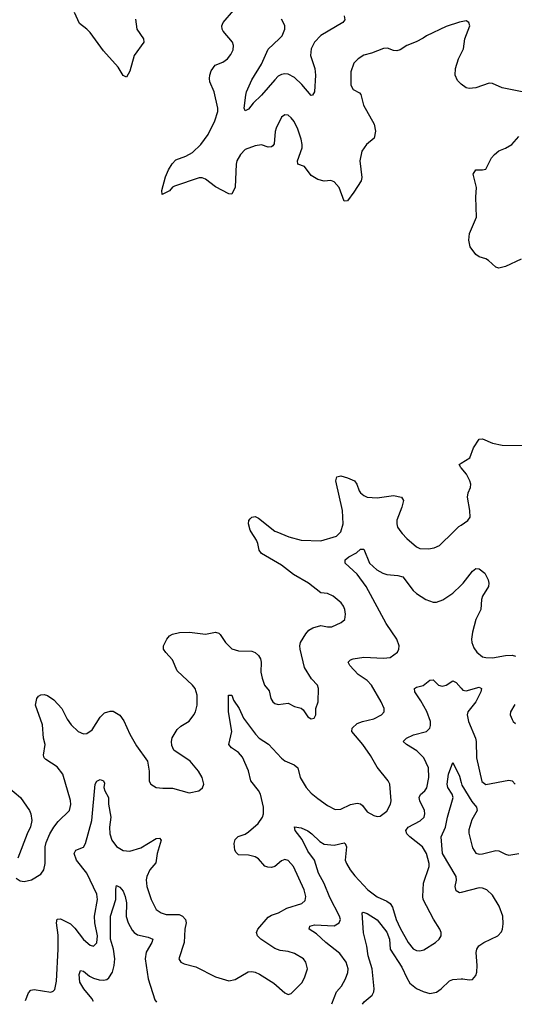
# Model space of a CAD drawing. Header units: inches. Extents: x 1843162 to 1959474, y 907081 to 1016326.
# Tile 342 of 656: x 1947322 to 1950323, y 907135 to 913107. Entities that reach past the tile are written whole.
import ezdxf

# ---------------------------------------------------------------- set-up
doc = ezdxf.new("R2010")
doc.units = ezdxf.units.IN
doc.header["$MEASUREMENT"] = 0
for name, color, linetype in [('B9940', 7, 'Continuous'), ('B9941', 7, 'Continuous'), ('B9950', 7, 'Continuous'), ('B9951', 7, 'Continuous')]:
    doc.layers.add(name, color=color, linetype=linetype)

msp = doc.modelspace()

# ---------------------------------------------------------------- linework, layer by layer
at = {"layer": 'B9940', "color": 5}
for points, elevation in [([(1947299.6, 907899.6), (1947324, 907884), (1947350, 907880.7), (1947394, 907890), (1947450, 907924), (1947469.3, 907950), (1947475.6, 907990), (1947475.8, 908090), (1947483.1, 908116.9), (1947505.6, 908170), (1947529.6, 908210), (1947555.8, 908244.2), (1947623.6, 908310), (1947632.2, 908347.8), (1947629.6, 908370.4), (1947584.4, 908530), (1947550, 908575.4), (1947480.3, 908620.3), (1947471.3, 908630), (1947466.1, 908646.1), (1947476.8, 908710), (1947467, 908750), (1947459.8, 908830), (1947416.9, 908950), (1947425.1, 908990), (1947436.3, 909003.7), (1947450, 909012.4), (1947470, 909014.6), (1947490, 909008.9), (1947530, 908982.3), (1947578, 908930), (1947610, 908865.3), (1947634.7, 908830), (1947677.4, 908790), (1947710, 908775.5), (1947730, 908778), (1947760.7, 908799.3), (1947810, 908876.4), (1947836.5, 908903.5), (1947870, 908913.7), (1947890, 908912.2), (1947929, 908889), (1947953.6, 908853.6), (1947990, 908774), (1948030, 908702.8), (1948097.3, 908610), (1948108, 908550), (1948108, 908488), (1948118, 908470), (1948150.7, 908450.7), (1948190, 908446), (1948250, 908446.7), (1948350, 908418), (1948408, 908430), (1948431.9, 908448.1), (1948439.3, 908470), (1948429.3, 908510), (1948406.6, 908550), (1948357, 908610), (1948257, 908677), (1948244.5, 908704.5), (1948243.7, 908730), (1948247.9, 908752.1), (1948277.5, 908802.5), (1948298.7, 908821.3), (1948350, 908852.2), (1948377.7, 908890), (1948388.3, 908910), (1948399.7, 908950), (1948398, 909010), (1948386.3, 909050), (1948370, 909071.5), (1948278.4, 909158.4), (1948250, 909225.1), (1948207.9, 909267.9), (1948194.7, 909290), (1948194.3, 909310), (1948214.5, 909350), (1948229.9, 909370.1), (1948250, 909381), (1948290.9, 909390.9), (1948351.5, 909391.5), (1948450, 909380.3), (1948510, 909391.7), (1948530, 909385.3), (1948537.8, 909377.8), (1948570, 909328.7), (1948610, 909291.7), (1948650, 909279.1), (1948730, 909276.2), (1948750, 909268.2), (1948771.3, 909251.3), (1948782.3, 909230), (1948787.3, 909210), (1948784.2, 909150), (1948792.5, 909112.5), (1948806.4, 909070), (1948836.2, 909036.2), (1948844.8, 908990), (1948858, 908970), (1948870, 908959), (1948890, 908953), (1948950, 908962), (1948990, 908940.7), (1949030.6, 908930.6), (1949042, 908922), (1949070, 908878.8), (1949090, 908867.3), (1949108.9, 908871.1), (1949119, 908890), (1949119, 908930), (1949133.2, 908970), (1949135.1, 909050), (1949129.3, 909070), (1949093.2, 909110), (1949050, 909178), (1949023.7, 909290), (1949020.9, 909310), (1949026, 909330), (1949057.5, 909382.5), (1949076.2, 909403.8), (1949101.1, 909418.9), (1949150, 909433.1), (1949190, 909424.7), (1949215.2, 909424.8), (1949273.2, 909450), (1949295.1, 909470), (1949299.6, 909500.4), (1949295.6, 909530), (1949287.3, 909550), (1949271.8, 909570), (1949223.7, 909610), (1949190, 909626.3), (1949149.8, 909629.8), (1949074, 909690), (1948982.7, 909742.7), (1948910, 909799.3), (1948789.7, 909870), (1948775.1, 909890), (1948767.4, 909930), (1948758.5, 909950), (1948726.8, 910000)], 680), ([(1948881.1, 910000), (1948954, 909970), (1949030, 909950.2), (1949150, 909946.7), (1949245.1, 909974.9), (1949269.5, 910000)], 680), ([(1949634.9, 910000), (1949641.6, 909990), (1949670, 909959.3), (1949730, 909910.4), (1949750, 909900.3), (1949802.7, 909897.3), (1949836.9, 909903.1), (1949870, 909918), (1949953.7, 910000)], 680), ([(1947357.6, 907157.4), (1947375.8, 907204.2), (1947390, 907220.3), (1947410, 907224.4), (1947510, 907208.5), (1947525.6, 907214.4), (1947535.2, 907224.8), (1947545.3, 907274.7), (1947554.9, 907470), (1947555, 907555), (1947545.6, 907630), (1947550, 907652.4), (1947570, 907654), (1947630, 907623.2), (1947656.4, 907596.4), (1947710, 907527.2), (1947750, 907494), (1947770, 907488.7), (1947790, 907507.3), (1947793.7, 907550), (1947777.7, 907630), (1947775, 907670), (1947793.9, 907770), (1947790, 907803.7), (1947730.3, 907930.3), (1947667.5, 908010), (1947652.8, 908050), (1947661.6, 908070), (1947710, 908088.1), (1947721.6, 908110), (1947760.2, 908250), (1947779.8, 908470), (1947790, 908488.5), (1947810, 908498.7), (1947830.4, 908490), (1947835.8, 908475.8), (1947833.4, 908450), (1947838.5, 908430), (1947861, 908390), (1947861.5, 908350), (1947874.6, 908270), (1947867, 908210), (1947869.1, 908169.1), (1947880.8, 908130), (1947910, 908092.1), (1947950, 908067.8), (1947990, 908064.1), (1948056.5, 908083.5), (1948150, 908140.2), (1948170, 908143.8), (1948181.3, 908130), (1948155.5, 908050), (1948147.1, 907992.9), (1948111.3, 907950), (1948093, 907910), (1948090.2, 907889.8), (1948094.2, 907850), (1948119.3, 907770), (1948150.3, 907710), (1948180.4, 907690), (1948210, 907679), (1948290, 907679.8), (1948310, 907670.1), (1948327.1, 907650), (1948332, 907630), (1948323.8, 907590), (1948320.2, 907510), (1948288.5, 907410), (1948298.8, 907390), (1948320.3, 907380.3), (1948390, 907362.4), (1948510, 907300.9), (1948590, 907278.3), (1948630, 907285.3), (1948708.9, 907331.1), (1948730, 907333.8), (1948750, 907330.3), (1948777.7, 907317.7), (1948863.2, 907263.2), (1948930, 907204), (1948950, 907194.8), (1948970, 907201), (1949034.7, 907265.3), (1949050, 907296), (1949067.8, 907350), (1949058, 907390), (1949042.9, 907410), (1948990, 907444), (1948950, 907455.4), (1948902.2, 907462.2), (1948870, 907473.3), (1948786, 907530), (1948765.4, 907550), (1948758.9, 907570), (1948766, 907590), (1948830, 907662.8), (1948850, 907675.6), (1948893.2, 907690), (1948942.2, 907717.8), (1949033, 907747), (1949054.8, 907765.2), (1949058.7, 907790), (1949048.8, 907828.8), (1948984, 907970), (1948950, 908007.6), (1948930, 908012.8), (1948910, 908005.1), (1948870, 907971.2), (1948850, 907965.1), (1948826.8, 907966.8), (1948810, 907973.3), (1948770, 908016.9), (1948750, 908029.7), (1948710, 908038.7), (1948650, 908041.7), (1948634.9, 908054.9), (1948626.3, 908070), (1948622.6, 908110), (1948630, 908134), (1948647.8, 908152.2), (1948690, 908167.6), (1948710, 908180.7), (1948768.6, 908231.4), (1948794.6, 908270), (1948800.3, 908290), (1948801.5, 908330), (1948782.3, 908410), (1948771.5, 908431.5), (1948725.3, 908490), (1948710.4, 908550.4), (1948673.4, 908633.4), (1948650, 908662.2), (1948607, 908690), (1948591.5, 908710), (1948608.2, 908790), (1948589, 908910), (1948589.8, 909010), (1948610, 909010.7), (1948619.5, 908979.5), (1948652.9, 908930), (1948679.6, 908870), (1948753.4, 908773.4), (1948774.9, 908750), (1948832.2, 908712.2), (1948910, 908627.6), (1948930, 908612.8), (1948987.9, 908587.9), (1949008.9, 908570), (1949023.2, 908510), (1949060.3, 908450), (1949090, 908415.3), (1949130, 908383.1), (1949190, 908341.1), (1949236.7, 908316.7), (1949270, 908318.3), (1949330, 908346), (1949370, 908354.9), (1949390.2, 908350.2), (1949401.2, 908341.2), (1949430, 908303.1), (1949470, 908280.7), (1949490, 908274.8), (1949510, 908276), (1949550, 908306.8), (1949571.2, 908348.8), (1949575.1, 908370), (1949567.8, 908470), (1949557.6, 908490), (1949490, 908573.3), (1949450, 908644.2), (1949404.5, 908710), (1949338, 908790), (1949339.2, 908810), (1949370, 908837.5), (1949400.9, 908850), (1949470, 908867.3), (1949516.2, 908890), (1949534.3, 908910), (1949534, 908930), (1949515.8, 908970), (1949457.3, 909070), (1949430, 909099.1), (1949375.4, 909135.4), (1949324.7, 909190), (1949315.1, 909210), (1949330, 909223.7), (1949345.2, 909230), (1949410, 909240.1), (1949530, 909233.6), (1949570, 909239.5), (1949613.3, 909270), (1949623, 909290), (1949624, 909310), (1949610.9, 909350), (1949544.6, 909444.6), (1949424.7, 909670), (1949370, 909743.7), (1949297.4, 909810), (1949296.4, 909830), (1949319.3, 909850), (1949365.8, 909874.2), (1949390, 909896), (1949410, 909896.4), (1949443.8, 909810), (1949489.1, 909770), (1949525.3, 909750), (1949550, 909742.3), (1949616.1, 909736.1), (1949647, 909727), (1949710, 909645.3), (1949730, 909625.8), (1949786.7, 909590), (1949830, 909574.7), (1949850, 909574.7), (1949890, 909588.3), (1949950, 909629.2), (1950000, 909678.1)], 660), ([(1949214.9, 907137.2), (1949244.1, 907210), (1949274.2, 907245.8), (1949299.3, 907290), (1949312.8, 907327.2), (1949314.2, 907350), (1949302.2, 907390), (1949263.4, 907443.4), (1949178.4, 907510), (1949121.8, 907561.8), (1949078.4, 907590), (1949082.9, 907610), (1949110, 907617.3), (1949230, 907611.1), (1949261, 907630), (1949268.7, 907650), (1949263.2, 907670), (1949203.9, 907783.9), (1949170, 907868), (1949135, 907930), (1949110.3, 908010.3), (1949070, 908064.8), (1949035.2, 908135.2), (1948994, 908190), (1948990, 908210.8), (1949030, 908204.6), (1949070, 908187.3), (1949094.7, 908170), (1949142.1, 908122.1), (1949170, 908106.1), (1949230, 908100.1), (1949290, 908114), (1949297, 908110), (1949305.2, 908090), (1949297.6, 908010), (1949303.8, 907990), (1949327.6, 907950), (1949354.8, 907914.8), (1949434.7, 907830), (1949490, 907787.7), (1949550, 907760.2), (1949570, 907746), (1949583.7, 907723.7), (1949605.4, 907650), (1949630, 907597), (1949679.7, 907510), (1949710, 907471.6), (1949730, 907462.2), (1949750, 907460.2), (1949773.9, 907466.1), (1949844.5, 907510), (1949866.6, 907530), (1949879.5, 907550), (1949879.5, 907570), (1949871.8, 907590), (1949832, 907652), (1949769.8, 907770), (1949767.1, 907790), (1949772.4, 907870), (1949806, 907970), (1949806.2, 907990), (1949790.4, 908050.4), (1949766.2, 908090), (1949688.3, 908150), (1949670.7, 908170), (1949664, 908190), (1949678.5, 908210), (1949752.5, 908247.5), (1949775.3, 908270), (1949780.8, 908290), (1949778.9, 908310), (1949749.8, 908370), (1949744.8, 908390), (1949753.1, 908406.9), (1949779.7, 908430), (1949791.3, 908448.7), (1949804.2, 908510), (1949801.8, 908570), (1949773.8, 908630), (1949732.1, 908672.1), (1949669.3, 908710), (1949649.4, 908730), (1949669.5, 908750), (1949712, 908770), (1949790.4, 908789.6), (1949810.4, 908809.6), (1949814.4, 908825.6), (1949814.2, 908850), (1949791.9, 908911.9), (1949756.5, 908976.5), (1949719.6, 909030), (1949718, 909050), (1949730, 909058.4), (1949770, 909069), (1949810, 909101.6), (1949830, 909103.8), (1949863, 909070), (1949884.9, 909064.9), (1949910, 909071.3), (1949950, 909098), (1949970, 909087.3), (1950000, 909052.8)], 640), ([(1950000, 907813.2), (1949990.9, 907810.9), (1949970, 907822.4), (1949963.7, 907850), (1949972.2, 907887.8), (1949970.5, 907910), (1949887.2, 908050), (1949879.8, 908150), (1949905.2, 908210), (1949916.7, 908270), (1949951.8, 908390), (1949946.4, 908410), (1949920.6, 908450), (1949915, 908470), (1949923.1, 908530), (1949950, 908601), (1949990, 908519.3), (1950000, 908480.5)], 620), ([(1947250, 908454), (1947326.7, 908390), (1947381.6, 908310), (1947390.4, 908290), (1947394.9, 908250), (1947387.5, 908212.5), (1947366.4, 908170), (1947310, 908022)], 680), ([(1947769.4, 907152.9), (1947760.2, 907170), (1947712, 907230), (1947687, 907270), (1947683.7, 907316.3), (1947690, 907340.7), (1947710, 907335.3), (1947746.1, 907306.1), (1947770, 907293.7), (1947804.2, 907284.2), (1947830, 907282.5), (1947850, 907286.3), (1947863.7, 907296.3), (1947885.6, 907330), (1947895.9, 907370), (1947899, 907410), (1947891.6, 907470), (1947873.3, 907530), (1947872.5, 907670), (1947905.4, 907770), (1947905.8, 907834.2), (1947910, 907854.8), (1947930, 907845.5), (1947950, 907820.4), (1947962.8, 907790), (1947969.3, 907750), (1947968.3, 907668.3), (1947979.7, 907630), (1948004.3, 907584.3), (1948015.6, 907570), (1948036.2, 907556.2), (1948102.4, 907542.4), (1948130.5, 907530), (1948124.2, 907510), (1948088.9, 907451.1), (1948084.1, 907410), (1948102, 907290), (1948142.4, 907162.4), (1948152.6, 907148.8)], 640), ([(1949401.2, 907135.1), (1949412.4, 907150), (1949461.1, 907190), (1949470.5, 907210), (1949472.9, 907230), (1949460.1, 907350), (1949436.7, 907430), (1949428.6, 907488.6), (1949408.2, 907568.2), (1949399.5, 907690), (1949405.6, 907694.4), (1949430, 907686), (1949490, 907646.8), (1949550, 907572.3), (1949566, 907530), (1949570.7, 907470), (1949640.1, 907360.1), (1949670, 907295.6), (1949690, 907263.9), (1949730, 907231), (1949770, 907212), (1949810, 907201.1), (1949850.4, 907209.6), (1949879.7, 907230), (1949930, 907276.9), (1949950, 907286.3), (1950000, 907289.7)], 620)]:
    msp.add_lwpolyline(points, dxfattribs=dict(at, elevation=elevation))
at = {"layer": 'B9941', "color": 5}
for points, elevation in [([(1948023.7, 913110), (1948032.4, 913050), (1948073.4, 912990), (1948075.5, 912970), (1948016.5, 912890), (1947990, 912794), (1947970, 912759), (1947950, 912768.7), (1947918.9, 912818.9), (1947830, 912917.2), (1947748.7, 913030), (1947730, 913049.8), (1947684.2, 913084.2), (1947654, 913150)], 680), ([(1950000, 913094.3), (1949990, 913092.7), (1949910, 913065.6), (1949790.3, 913009.7), (1949770, 912994), (1949727.3, 912972.7), (1949670, 912949.6), (1949630, 912925.1), (1949610, 912918.7), (1949590, 912919.5), (1949554.5, 912934.5), (1949530, 912933), (1949455.9, 912904.1), (1949409, 912891), (1949376.3, 912870), (1949350, 912842.7), (1949330.3, 912790), (1949331.8, 912710), (1949344.3, 912684.3), (1949383, 912663), (1949392.5, 912652.5), (1949407.6, 912587.6), (1949472.4, 912472.4), (1949481.3, 912430), (1949471.7, 912388.3), (1949425.5, 912350), (1949397.6, 912310), (1949384.9, 912250), (1949398, 912150), (1949392.8, 912130), (1949350, 912060.5), (1949310, 912007.6), (1949290, 912006), (1949259.7, 912090), (1949230, 912124.5), (1949210, 912132), (1949170, 912127.8), (1949130, 912136.9), (1949090, 912161.6), (1949050, 912217.4), (1949009.8, 912229.8), (1949008.2, 912250), (1949036, 912330), (1949036.8, 912350), (1949030, 912382.7), (1949010, 912443.7), (1948987.8, 912490), (1948970, 912511.8), (1948950, 912527), (1948930, 912529.5), (1948910, 912516), (1948877.8, 912450), (1948871.2, 912428.8), (1948865.1, 912354.9), (1948857.5, 912342.5), (1948850, 912335.8), (1948830, 912334.2), (1948790, 912347.7), (1948750, 912342.8), (1948690, 912318.7), (1948662.4, 912290), (1948640.1, 912250), (1948634.6, 912230), (1948629.2, 912090.8), (1948610, 912049.6), (1948590, 912051.3), (1948510, 912093.1), (1948450, 912140.4), (1948430, 912148.5), (1948410, 912148.6), (1948261.9, 912098.1), (1948248.8, 912091.2), (1948230, 912069.8), (1948186.3, 912046.3), (1948183.5, 912070), (1948206.6, 912153.4), (1948224, 912196), (1948247.1, 912232.9), (1948270, 912256.5), (1948330, 912278.8), (1948370, 912301.8), (1948420.7, 912350), (1948464.6, 912410), (1948506, 912494), (1948523.5, 912550), (1948524.6, 912570), (1948501.8, 912670), (1948476.5, 912730), (1948472.8, 912750), (1948475.3, 912770), (1948484.2, 912795.8), (1948508.8, 912831.2), (1948555.1, 912850), (1948583.6, 912870), (1948603.6, 912896.4), (1948616.3, 912923.7), (1948618.3, 912950), (1948612.8, 912970), (1948557.5, 913037.5), (1948549.6, 913050), (1948547.6, 913070), (1948555.6, 913090), (1948618.2, 913161.8)], 680), ([(1949290.3, 913130), (1949294.7, 913105.3), (1949283, 913090), (1949148.1, 913011.9), (1949111.5, 912970), (1949090.2, 912930), (1949087.1, 912890), (1949112.5, 912810), (1949117.4, 912770), (1949110.3, 912669.7), (1949098, 912650), (1949090, 912647.3), (1949034.7, 912714.7), (1948990, 912756), (1948950, 912775.6), (1948930, 912779.2), (1948910, 912775.1), (1948890, 912763.5), (1948870, 912742.4), (1948790, 912649.8), (1948738.4, 912601.6), (1948710, 912563.7), (1948690, 912554), (1948684.7, 912570), (1948694, 912650), (1948698.5, 912670), (1948730, 912743.1), (1948790, 912836.9), (1948830, 912928.8), (1948897.1, 912990), (1948913.5, 913010), (1948931.4, 913050), (1948930, 913072), (1948910, 913111.1)], 660), ([(1950000, 912715.6), (1949997.5, 912717.5), (1949978, 912738), (1949963.6, 912770), (1949966, 912810), (1949984.2, 912870), (1950000, 912901.8)], 680), ([(1950000, 910388), (1949998.3, 910390), (1949987.6, 910410), (1950000, 910417.6)], 680), ([(1949269.5, 910000), (1949270, 910000.5), (1949284.1, 910050), (1949280.6, 910130), (1949240.5, 910310), (1949245.6, 910334.4), (1949270, 910339.6), (1949310, 910329.1), (1949354, 910310), (1949367.4, 910290), (1949380.8, 910250), (1949390, 910237), (1949410, 910220.3), (1949430, 910211.3), (1949490, 910206), (1949590, 910221.7), (1949638.8, 910210), (1949650.4, 910190), (1949641.1, 910150), (1949610.6, 910070.6), (1949610.4, 910050), (1949614.9, 910030), (1949634.9, 910000)], 680), ([(1948726.8, 910000), (1948720.5, 910010), (1948709.6, 910050), (1948712, 910070), (1948719.7, 910080.3), (1948730, 910090.6), (1948750, 910094.4), (1948770, 910084.4), (1948870, 910004.6), (1948881.1, 910000)], 680), ([(1949953.7, 910000), (1949987.2, 910032.8), (1950000, 910041.7)], 680)]:
    msp.add_lwpolyline(points, dxfattribs=dict(at, elevation=elevation))
at = {"layer": 'B9950', "color": 5}
for points, elevation in [([(1950000, 909678.1), (1950012.1, 909690), (1950070, 909762.4), (1950090, 909777.6), (1950110, 909777), (1950144.2, 909750), (1950165.3, 909710), (1950169, 909690), (1950166.3, 909670), (1950130.2, 909610), (1950123.2, 909590), (1950119.1, 909530), (1950089.3, 909470), (1950068.6, 909391.4), (1950063.5, 909350), (1950066, 909330), (1950077.8, 909297.8), (1950095.8, 909270), (1950130, 909243.6), (1950150, 909237.8), (1950190, 909236.9), (1950270, 909251.2), (1950310, 909252.4), (1950330, 909246.5)], 660), ([(1950000, 909052.8), (1950010, 909041.3), (1950030, 909037.3), (1950110, 909058.5), (1950124.4, 909050), (1950120.7, 909030), (1950090.1, 908969.9), (1950040.2, 908910), (1950035.9, 908890), (1950044.7, 908850), (1950087.1, 908750), (1950091.3, 908730), (1950094.2, 908630), (1950125.7, 908485.7), (1950150, 908467.9), (1950290, 908494.9), (1950310.4, 908490), (1950327.2, 908470)], 640), ([(1950325.8, 908954.2), (1950299.1, 908910), (1950298.8, 908890), (1950310, 908862), (1950316, 908850), (1950330, 908838.8)], 660), ([(1950000, 908480.5), (1950004.2, 908464.2), (1950064.7, 908364.7), (1950093.8, 908330), (1950097.3, 908310), (1950066.1, 908253.9), (1950047.4, 908192.6), (1950046.4, 908173.6), (1950070, 908084.4), (1950090, 908052), (1950110, 908046.1), (1950130, 908048.3), (1950210, 908068.3), (1950230, 908065), (1950270, 908045), (1950290, 908040.7), (1950350.5, 908049.5)], 620), ([(1950000, 907289.7), (1950010, 907290.3), (1950050, 907283.8), (1950070, 907285.5), (1950089.7, 907310.3), (1950095.6, 907330), (1950098.4, 907370), (1950092.3, 907450), (1950096.5, 907470), (1950107.7, 907490), (1950137.4, 907510), (1950222.6, 907550), (1950244.7, 907575.3), (1950251.3, 907590), (1950255.9, 907624.1), (1950252.6, 907670), (1950230.5, 907730), (1950190, 907797.4), (1950156.1, 907830), (1950130, 907840.2), (1950110, 907840.8), (1950000, 907813.2)], 620)]:
    msp.add_lwpolyline(points, dxfattribs=dict(at, elevation=elevation))
at = {"layer": 'B9951', "color": 5, "elevation": 680}
for points in [[(1950000, 912901.8), (1950014, 912930), (1950023.7, 912990), (1950053.2, 913070), (1950048, 913090), (1950030, 913099), (1950000, 913094.3)], [(1950370, 912669.4), (1950250, 912693.2), (1950190, 912719), (1950170, 912721.2), (1950090, 912692.7), (1950050, 912689), (1950030, 912694), (1950000, 912715.6)], [(1950364.9, 911655.1), (1950270, 911609.3), (1950230, 911600.9), (1950210, 911605.2), (1950166.8, 911646.8), (1950150, 911657.2), (1950110, 911669.3), (1950090, 911683.7), (1950055.6, 911730), (1950046.9, 911770), (1950051.6, 911810), (1950093.2, 911910), (1950089.6, 912030), (1950094.5, 912090), (1950074, 912170), (1950090, 912196), (1950130, 912196), (1950150, 912201), (1950184, 912270), (1950202, 912290), (1950230, 912310.8), (1950270, 912326.8), (1950308.7, 912350), (1950350, 912398)], [(1950000, 910417.6), (1950053.3, 910450), (1950075.8, 910510), (1950110, 910562.8), (1950130, 910565.5), (1950190, 910538.4), (1950250, 910526.7), (1950383.8, 910523.8)], [(1950000, 910041.7), (1950040.9, 910070), (1950055.1, 910090), (1950053.5, 910130), (1950038.3, 910210), (1950042, 910238), (1950058, 910270), (1950058.4, 910290), (1950053.3, 910310), (1950032.2, 910350), (1950000, 910388)]]:
    msp.add_lwpolyline(points, dxfattribs=at)

doc.saveas('drawing.dxf')
